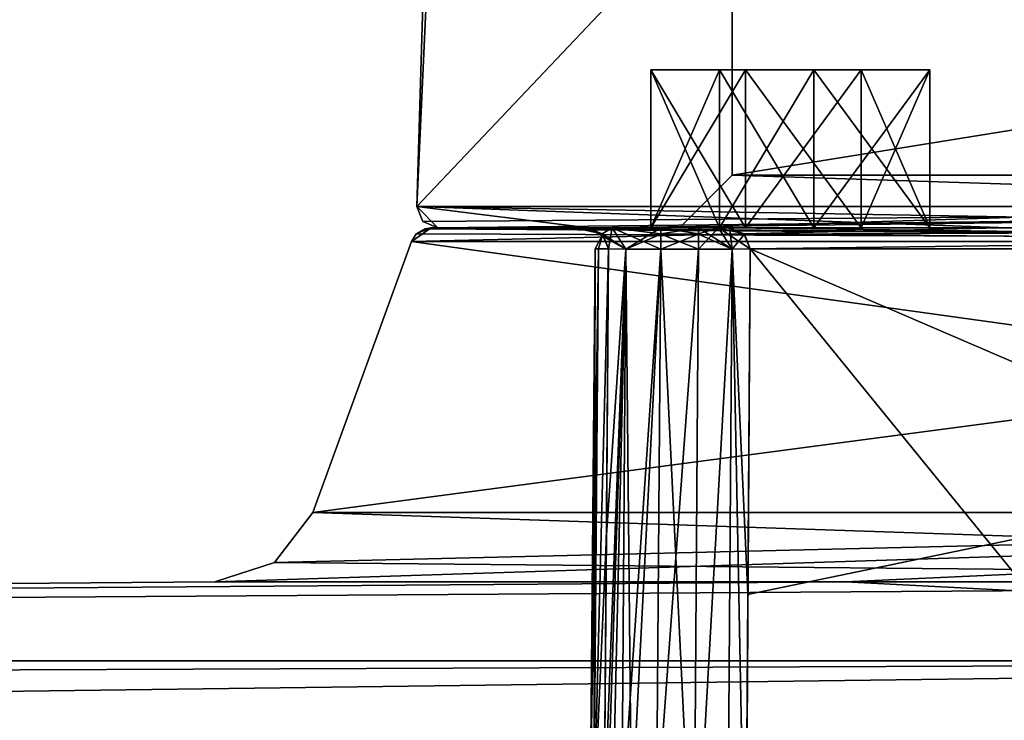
# Model space of a CAD drawing. Header units: inches. Extents: x 0.45 to 9.5, y -0.08 to 2.37.
# Tile 327 of 656: x 4.1 to 4.47, y 0.63 to 0.89. Entities that reach past the tile are written whole.
import ezdxf

# ---------------------------------------------------------------- set-up
doc = ezdxf.new("R2010")
doc.units = ezdxf.units.IN
doc.header["$LTSCALE"] = 86.857513
doc.header["$MEASUREMENT"] = 0
for name, color, linetype in [('5025', 7, 'CONTINUOUS'), ('5026', 7, 'CONTINUOUS'), ('5031', 7, 'CONTINUOUS'), ('5032', 7, 'CONTINUOUS'), ('5033', 7, 'CONTINUOUS'), ('5034', 7, 'CONTINUOUS'), ('5035', 7, 'CONTINUOUS'), ('5036', 7, 'CONTINUOUS'), ('5037', 7, 'CONTINUOUS'), ('5038', 7, 'CONTINUOUS'), ('5039', 7, 'CONTINUOUS'), ('5040', 7, 'CONTINUOUS'), ('5041', 7, 'CONTINUOUS'), ('5042', 7, 'CONTINUOUS'), ('5043', 7, 'CONTINUOUS'), ('5044', 7, 'CONTINUOUS'), ('5051', 7, 'CONTINUOUS'), ('5052', 7, 'CONTINUOUS'), ('5053', 7, 'CONTINUOUS'), ('5054', 7, 'CONTINUOUS'), ('5055', 7, 'CONTINUOUS'), ('5056', 7, 'CONTINUOUS'), ('5057', 7, 'CONTINUOUS'), ('5058', 7, 'CONTINUOUS'), ('5059', 7, 'CONTINUOUS'), ('5060', 7, 'CONTINUOUS'), ('5061', 7, 'CONTINUOUS'), ('5062', 7, 'CONTINUOUS'), ('5290', 7, 'CONTINUOUS'), ('5418', 7, 'CONTINUOUS'), ('5419', 7, 'CONTINUOUS'), ('5420', 7, 'CONTINUOUS'), ('5421', 7, 'CONTINUOUS'), ('5424', 7, 'CONTINUOUS'), ('5481', 7, 'CONTINUOUS'), ('5482', 7, 'CONTINUOUS'), ('5483', 7, 'CONTINUOUS'), ('5484', 7, 'CONTINUOUS'), ('5485', 7, 'CONTINUOUS'), ('5486', 7, 'CONTINUOUS'), ('5487', 7, 'CONTINUOUS'), ('5488', 7, 'CONTINUOUS'), ('5489', 7, 'CONTINUOUS'), ('5490', 7, 'CONTINUOUS'), ('5491', 7, 'CONTINUOUS'), ('5492', 7, 'CONTINUOUS')]:
    doc.layers.add(name, color=color, linetype=linetype)

msp = doc.modelspace()

# ---------------------------------------------------------------- linework, layer by layer
at = {"layer": '5025', "linetype": 'CONTINUOUS'}
for points in [[(0.50875, 0.65134, -4.42756), (0.50875, 0.65134, -4.42469), (4.17144, 0.68091, -4.42756), (0.50875, 0.65134, -4.42756)], [(4.17144, 0.68091, -4.42756), (0.50875, 0.65134, -4.42469), (4.97477, 0.68091, -3.62375), (4.17144, 0.68091, -4.42756)], [(4.97477, 0.68091, -3.62375), (0.50875, 0.65134, -4.42469), (4.97669, 0.65134, 0.03895), (4.97477, 0.68091, -3.62375)]]:
    msp.add_3dface(points, dxfattribs=at)
at = {"layer": '5026', "linetype": 'CONTINUOUS'}
for points in [[(4.97671, 0.59259, 0.09753), (0.50875, 0.65134, -4.42469), (0.45017, 0.59259, -4.42465), (4.97671, 0.59259, 0.09753)], [(4.97669, 0.65134, 0.03895), (0.50875, 0.65134, -4.42469), (4.97671, 0.59259, 0.09753), (4.97669, 0.65134, 0.03895)]]:
    msp.add_3dface(points, dxfattribs=at)
at = {"layer": '5031', "linetype": 'CONTINUOUS'}
for points in [[(0.45017, 0.59259, -4.42756), (0.46741, 0.63398, -4.42756), (4.97382, 0.65134, -8.89407), (0.45017, 0.59259, -4.42756)], [(4.9738, 0.59259, -8.95265), (0.45017, 0.59259, -4.42756), (4.97382, 0.65134, -8.89407), (4.9738, 0.59259, -8.95265)], [(0.46741, 0.63398, -4.42756), (0.50875, 0.65134, -4.42756), (4.97382, 0.65134, -8.89407), (0.46741, 0.63398, -4.42756)]]:
    msp.add_3dface(points, dxfattribs=at)
at = {"layer": '5032', "linetype": 'CONTINUOUS'}
for points in [[(0.50875, 0.65134, -4.42756), (4.17144, 0.68091, -4.42756), (4.40739, 0.68091, -4.99646), (0.50875, 0.65134, -4.42756)], [(4.97382, 0.65134, -8.89407), (0.50875, 0.65134, -4.42756), (4.40739, 0.68091, -4.99646), (4.97382, 0.65134, -8.89407)], [(4.97574, 0.68091, -5.23137), (4.97382, 0.65134, -8.89407), (4.40739, 0.68091, -4.99646), (4.97574, 0.68091, -5.23137)]]:
    msp.add_3dface(points, dxfattribs=at)
at = {"layer": '5033', "linetype": 'CONTINUOUS'}
for points in [[(4.40739, 0.68091, -4.99646), (4.17144, 0.68091, -4.42756), (4.97572, 0.70681, -5.19469), (4.40739, 0.68091, -4.99646)], [(4.97572, 0.70681, -5.19469), (4.17144, 0.68091, -4.42756), (4.19384, 0.68812, -4.42756), (4.97572, 0.70681, -5.19469)], [(4.20812, 0.70681, -4.42756), (4.97572, 0.70681, -5.19469), (4.19384, 0.68812, -4.42756), (4.20812, 0.70681, -4.42756)], [(4.97574, 0.68091, -5.23137), (4.40739, 0.68091, -4.99646), (4.97572, 0.70681, -5.19469), (4.97574, 0.68091, -5.23137)]]:
    msp.add_3dface(points, dxfattribs=at)
at = {"layer": '5034', "linetype": 'CONTINUOUS'}
for points in [[(4.97477, 0.68091, -3.62375), (4.20812, 0.70681, -4.42756), (4.19384, 0.68812, -4.42756), (4.97477, 0.68091, -3.62375)], [(4.20812, 0.70681, -4.42756), (4.97477, 0.68091, -3.62375), (4.97479, 0.70681, -3.66042), (4.20812, 0.70681, -4.42756)], [(4.17144, 0.68091, -4.42756), (4.97477, 0.68091, -3.62375), (4.19384, 0.68812, -4.42756), (4.17144, 0.68091, -4.42756)]]:
    msp.add_3dface(points, dxfattribs=at)
at = {"layer": '5035', "linetype": 'CONTINUOUS'}
for points in [[(4.20812, 0.70681, -4.42756), (4.97479, 0.70681, -3.66042), (4.24503, 0.8082, -4.42756), (4.20812, 0.70681, -4.42756)], [(4.24503, 0.8082, -4.42756), (4.97479, 0.70681, -3.66042), (4.97526, 0.8082, -3.69733), (4.24503, 0.8082, -4.42756)]]:
    msp.add_3dface(points, dxfattribs=at)
at = {"layer": '5036', "linetype": 'CONTINUOUS'}
for points in [[(4.24503, 0.8082, -4.42756), (4.97526, 0.8082, -3.69733), (4.24684, 0.81107, -4.42756), (4.24503, 0.8082, -4.42756)], [(4.24684, 0.81107, -4.42756), (4.97526, 0.8082, -3.69733), (4.24999, 0.813, -4.42756), (4.24684, 0.81107, -4.42756)], [(4.24999, 0.813, -4.42756), (4.97526, 0.8082, -3.69733), (4.25242, 0.81339, -4.42756), (4.24999, 0.813, -4.42756)], [(4.25242, 0.81339, -4.42756), (4.97526, 0.8082, -3.69733), (4.46515, 0.81339, -3.91543), (4.25242, 0.81339, -4.42756)], [(4.46515, 0.81339, -3.91543), (4.97526, 0.8082, -3.69733), (4.97468, 0.81339, -3.70476), (4.46515, 0.81339, -3.91543)]]:
    msp.add_3dface(points, dxfattribs=at)
at = {"layer": '5037', "linetype": 'CONTINUOUS'}
for points in [[(4.25242, 0.81339, -4.42756), (4.46515, 0.81339, -3.91543), (4.31096, 0.81339, -4.34535), (4.25242, 0.81339, -4.42756)], [(4.25243, 0.81339, -4.43049), (4.25242, 0.81339, -4.42756), (4.31096, 0.81339, -4.50977), (4.25243, 0.81339, -4.43049)], [(4.31096, 0.81339, -4.50977), (4.25242, 0.81339, -4.42756), (4.3059, 0.81339, -4.42756), (4.31096, 0.81339, -4.50977)], [(4.3059, 0.81339, -4.42756), (4.25242, 0.81339, -4.42756), (4.31096, 0.81339, -4.34535), (4.3059, 0.81339, -4.42756)], [(4.46527, 0.81339, -4.93982), (4.25243, 0.81339, -4.43049), (4.32008, 0.81339, -4.527), (4.46527, 0.81339, -4.93982)], [(4.32008, 0.81339, -4.527), (4.25243, 0.81339, -4.43049), (4.31096, 0.81339, -4.50977), (4.32008, 0.81339, -4.527)], [(4.31096, 0.81339, -4.34535), (4.46515, 0.81339, -3.91543), (4.32009, 0.81339, -4.32811), (4.31096, 0.81339, -4.34535)], [(4.33831, 0.81339, -4.53394), (4.46527, 0.81339, -4.93982), (4.32008, 0.81339, -4.527), (4.33831, 0.81339, -4.53394)], [(4.32009, 0.81339, -4.32811), (4.46515, 0.81339, -3.91543), (4.33831, 0.81339, -4.32118), (4.32009, 0.81339, -4.32811)], [(4.33831, 0.81339, -4.32118), (4.46515, 0.81339, -3.91543), (4.35245, 0.81339, -4.32118), (4.33831, 0.81339, -4.32118)], [(4.36405, 0.81339, -4.54355), (4.46527, 0.81339, -4.93982), (4.33831, 0.81339, -4.53394), (4.36405, 0.81339, -4.54355)], [(4.35997, 0.81339, -4.53666), (4.36405, 0.81339, -4.54355), (4.33831, 0.81339, -4.53394), (4.35997, 0.81339, -4.53666)], [(4.35245, 0.81339, -4.53394), (4.35997, 0.81339, -4.53666), (4.33831, 0.81339, -4.53394), (4.35245, 0.81339, -4.53394)], [(4.35245, 0.81339, -4.32118), (4.46515, 0.81339, -3.91543), (4.35997, 0.81339, -4.31846), (4.35245, 0.81339, -4.32118)], [(4.35997, 0.81339, -4.31846), (4.46515, 0.81339, -3.91543), (4.36405, 0.81339, -4.31157), (4.35997, 0.81339, -4.31846)], [(4.36405, 0.81339, -4.31157), (4.46515, 0.81339, -3.91543), (4.99509, 0.81339, -3.80579), (4.36405, 0.81339, -4.31157)], [(4.46527, 0.81339, -4.93982), (4.36405, 0.81339, -4.54355), (4.99455, 0.81339, -5.04934), (4.46527, 0.81339, -4.93982)], [(4.46515, 0.81339, -3.91543), (4.97468, 0.81339, -3.70476), (4.99509, 0.81339, -3.80579), (4.46515, 0.81339, -3.91543)], [(4.97584, 0.81339, -5.15036), (4.46527, 0.81339, -4.93982), (4.99455, 0.81339, -5.04934), (4.97584, 0.81339, -5.15036)]]:
    msp.add_3dface(points, dxfattribs=at)
at = {"layer": '5038', "linetype": 'CONTINUOUS'}
for points in [[(4.24503, 0.8082, -4.42756), (4.24684, 0.81107, -4.42756), (4.25243, 0.81339, -4.43049), (4.24503, 0.8082, -4.42756)], [(4.24503, 0.8082, -4.42756), (4.25243, 0.81339, -4.43049), (4.46527, 0.81339, -4.93982), (4.24503, 0.8082, -4.42756)], [(4.24503, 0.8082, -4.42756), (4.46527, 0.81339, -4.93982), (4.97526, 0.8082, -5.15779), (4.24503, 0.8082, -4.42756)], [(4.24684, 0.81107, -4.42756), (4.24999, 0.813, -4.42756), (4.25243, 0.81339, -4.43049), (4.24684, 0.81107, -4.42756)], [(4.24999, 0.813, -4.42756), (4.25242, 0.81339, -4.42756), (4.25243, 0.81339, -4.43049), (4.24999, 0.813, -4.42756)], [(4.46527, 0.81339, -4.93982), (4.97584, 0.81339, -5.15036), (4.97526, 0.8082, -5.15779), (4.46527, 0.81339, -4.93982)]]:
    msp.add_3dface(points, dxfattribs=at)
at = {"layer": '5039', "linetype": 'CONTINUOUS'}
for points in [[(4.97572, 0.70681, -5.19469), (4.20812, 0.70681, -4.42756), (4.97526, 0.8082, -5.15779), (4.97572, 0.70681, -5.19469)], [(4.20812, 0.70681, -4.42756), (4.24503, 0.8082, -4.42756), (4.97526, 0.8082, -5.15779), (4.20812, 0.70681, -4.42756)]]:
    msp.add_3dface(points, dxfattribs=at)
at = {"layer": '5040', "linetype": 'CONTINUOUS'}
for points in [[(4.35997, 0.81339, -4.53666), (4.35245, 0.81339, -4.53394), (4.365, 0.80541, -4.53059), (4.35997, 0.81339, -4.53666)], [(4.35245, 0.81339, -4.53394), (4.35245, 0.81096, -4.52825), (4.365, 0.80541, -4.53059), (4.35245, 0.81339, -4.53394)], [(4.35245, 0.81096, -4.52825), (4.35245, 0.80543, -4.52607), (4.365, 0.80541, -4.53059), (4.35245, 0.81096, -4.52825)], [(4.36405, 0.81339, -4.54355), (4.35997, 0.81339, -4.53666), (4.36945, 0.81115, -4.54252), (4.36405, 0.81339, -4.54355)], [(4.36945, 0.81115, -4.54252), (4.35997, 0.81339, -4.53666), (4.3718, 0.80544, -4.54208), (4.36945, 0.81115, -4.54252)], [(4.3718, 0.80544, -4.54208), (4.35997, 0.81339, -4.53666), (4.365, 0.80541, -4.53059), (4.3718, 0.80544, -4.54208)]]:
    msp.add_3dface(points, dxfattribs=at)
at = {"layer": '5041', "linetype": 'CONTINUOUS'}
for points in [[(4.365, 0.80541, -4.53059), (4.35245, 0.80543, -4.52607), (4.3507, 0.55188, -4.52872), (4.365, 0.80541, -4.53059)], [(4.36332, 0.56086, -4.53315), (4.365, 0.80541, -4.53059), (4.3507, 0.55188, -4.52872), (4.36332, 0.56086, -4.53315)], [(4.36997, 0.5469, -4.54472), (4.365, 0.80541, -4.53059), (4.36332, 0.56086, -4.53315), (4.36997, 0.5469, -4.54472)], [(4.3718, 0.80544, -4.54208), (4.365, 0.80541, -4.53059), (4.37089, 0.67615, -4.5434), (4.3718, 0.80544, -4.54208)], [(4.37089, 0.67615, -4.5434), (4.365, 0.80541, -4.53059), (4.36997, 0.5469, -4.54472), (4.37089, 0.67615, -4.5434)]]:
    msp.add_3dface(points, dxfattribs=at)
at = {"layer": '5042', "linetype": 'CONTINUOUS'}
for points in [[(4.36997, 0.5469, -4.3104), (4.37089, 0.67615, -4.31172), (4.99457, 0.80544, -3.81362), (4.36997, 0.5469, -4.3104)], [(4.37012, 0.54567, -4.3097), (4.36997, 0.5469, -4.3104), (4.99457, 0.80544, -3.81362), (4.37012, 0.54567, -4.3097)], [(4.5832, 0.54567, -3.95177), (4.37012, 0.54567, -4.3097), (4.99457, 0.80544, -3.81362), (4.5832, 0.54567, -3.95177)], [(4.37089, 0.67615, -4.31172), (4.3718, 0.80544, -4.31304), (4.99457, 0.80544, -3.81362), (4.37089, 0.67615, -4.31172)]]:
    msp.add_3dface(points, dxfattribs=at)
at = {"layer": '5043', "linetype": 'CONTINUOUS'}
for points in [[(4.3718, 0.80544, -4.54208), (4.37089, 0.67615, -4.5434), (4.37012, 0.54567, -4.54541), (4.3718, 0.80544, -4.54208)], [(4.5832, 0.54567, -4.90334), (4.3718, 0.80544, -4.54208), (4.37012, 0.54567, -4.54541), (4.5832, 0.54567, -4.90334)], [(4.97526, 0.54567, -5.04407), (4.3718, 0.80544, -4.54208), (4.5832, 0.54567, -4.90334), (4.97526, 0.54567, -5.04407)], [(4.3718, 0.80544, -4.54208), (4.97526, 0.54567, -5.04407), (4.99457, 0.80544, -5.0415), (4.3718, 0.80544, -4.54208)], [(4.37089, 0.67615, -4.5434), (4.36997, 0.5469, -4.54472), (4.37012, 0.54567, -4.54541), (4.37089, 0.67615, -4.5434)]]:
    msp.add_3dface(points, dxfattribs=at)
at = {"layer": '5044', "linetype": 'CONTINUOUS'}
for points in [[(4.36405, 0.81339, -4.31157), (4.99509, 0.81339, -3.80579), (4.36963, 0.81096, -4.31263), (4.36405, 0.81339, -4.31157)], [(4.99509, 0.81339, -3.80579), (4.3718, 0.80544, -4.31304), (4.36963, 0.81096, -4.31263), (4.99509, 0.81339, -3.80579)], [(4.3718, 0.80544, -4.31304), (4.99509, 0.81339, -3.80579), (4.99457, 0.80544, -3.81362), (4.3718, 0.80544, -4.31304)]]:
    msp.add_3dface(points, dxfattribs=at)
at = {"layer": '5051', "linetype": 'CONTINUOUS'}
for points in [[(4.35245, 0.80543, -4.32905), (4.365, 0.80541, -4.32453), (4.3507, 0.55188, -4.3264), (4.35245, 0.80543, -4.32905)], [(4.3507, 0.55188, -4.3264), (4.365, 0.80541, -4.32453), (4.36326, 0.56088, -4.32201), (4.3507, 0.55188, -4.3264)], [(4.365, 0.80541, -4.32453), (4.36997, 0.5469, -4.3104), (4.36326, 0.56088, -4.32201), (4.365, 0.80541, -4.32453)], [(4.3718, 0.80544, -4.31304), (4.37089, 0.67615, -4.31172), (4.365, 0.80541, -4.32453), (4.3718, 0.80544, -4.31304)], [(4.37089, 0.67615, -4.31172), (4.36997, 0.5469, -4.3104), (4.365, 0.80541, -4.32453), (4.37089, 0.67615, -4.31172)]]:
    msp.add_3dface(points, dxfattribs=at)
at = {"layer": '5052', "linetype": 'CONTINUOUS'}
for points in [[(4.35245, 0.81339, -4.32118), (4.35997, 0.81339, -4.31846), (4.35245, 0.81114, -4.32668), (4.35245, 0.81339, -4.32118)], [(4.35245, 0.81114, -4.32668), (4.35997, 0.81339, -4.31846), (4.35245, 0.80543, -4.32905), (4.35245, 0.81114, -4.32668)], [(4.35245, 0.80543, -4.32905), (4.35997, 0.81339, -4.31846), (4.365, 0.80541, -4.32453), (4.35245, 0.80543, -4.32905)], [(4.35997, 0.81339, -4.31846), (4.36405, 0.81339, -4.31157), (4.365, 0.80541, -4.32453), (4.35997, 0.81339, -4.31846)], [(4.36405, 0.81339, -4.31157), (4.36963, 0.81096, -4.31263), (4.365, 0.80541, -4.32453), (4.36405, 0.81339, -4.31157)], [(4.36963, 0.81096, -4.31263), (4.3718, 0.80544, -4.31304), (4.365, 0.80541, -4.32453), (4.36963, 0.81096, -4.31263)]]:
    msp.add_3dface(points, dxfattribs=at)
at = {"layer": '5053', "linetype": 'CONTINUOUS'}
for points in [[(4.33831, 0.81339, -4.32118), (4.35245, 0.81339, -4.32118), (4.35245, 0.81114, -4.32668), (4.33831, 0.81339, -4.32118)], [(4.33831, 0.81339, -4.32118), (4.35245, 0.81114, -4.32668), (4.33831, 0.81096, -4.32687), (4.33831, 0.81339, -4.32118)], [(4.35245, 0.81114, -4.32668), (4.35245, 0.80543, -4.32905), (4.33831, 0.81096, -4.32687), (4.35245, 0.81114, -4.32668)], [(4.35245, 0.80543, -4.32905), (4.33831, 0.80543, -4.32905), (4.33831, 0.81096, -4.32687), (4.35245, 0.80543, -4.32905)]]:
    msp.add_3dface(points, dxfattribs=at)
at = {"layer": '5054', "linetype": 'CONTINUOUS'}
for points in [[(4.33831, 0.80543, -4.32905), (4.3507, 0.55188, -4.3264), (4.33671, 0.59172, -4.32681), (4.33831, 0.80543, -4.32905)], [(4.35245, 0.80543, -4.32905), (4.3507, 0.55188, -4.3264), (4.33831, 0.80543, -4.32905), (4.35245, 0.80543, -4.32905)]]:
    msp.add_3dface(points, dxfattribs=at)
at = {"layer": '5055', "linetype": 'CONTINUOUS'}
for points in [[(4.31798, 0.69845, -4.34517), (4.32528, 0.80541, -4.33399), (4.31719, 0.59149, -4.34402), (4.31798, 0.69845, -4.34517)], [(4.31719, 0.59149, -4.34402), (4.32528, 0.80541, -4.33399), (4.31827, 0.59146, -4.33962), (4.31719, 0.59149, -4.34402)], [(4.31878, 0.80544, -4.34632), (4.32528, 0.80541, -4.33399), (4.31798, 0.69845, -4.34517), (4.31878, 0.80544, -4.34632)], [(4.31827, 0.59146, -4.33962), (4.32528, 0.80541, -4.33399), (4.32032, 0.59145, -4.3356), (4.31827, 0.59146, -4.33962)], [(4.32032, 0.59145, -4.3356), (4.32528, 0.80541, -4.33399), (4.32741, 0.59154, -4.32915), (4.32032, 0.59145, -4.3356)], [(4.32528, 0.80541, -4.33399), (4.33831, 0.80543, -4.32905), (4.32741, 0.59154, -4.32915), (4.32528, 0.80541, -4.33399)], [(4.33831, 0.80543, -4.32905), (4.33671, 0.59172, -4.32681), (4.32741, 0.59154, -4.32915), (4.33831, 0.80543, -4.32905)]]:
    msp.add_3dface(points, dxfattribs=at)
at = {"layer": '5056', "linetype": 'CONTINUOUS'}
for points in [[(4.31096, 0.81339, -4.34535), (4.32009, 0.81339, -4.32811), (4.31642, 0.81115, -4.34603), (4.31096, 0.81339, -4.34535)], [(4.31642, 0.81115, -4.34603), (4.32009, 0.81339, -4.32811), (4.31878, 0.80544, -4.34632), (4.31642, 0.81115, -4.34603)], [(4.31878, 0.80544, -4.34632), (4.32009, 0.81339, -4.32811), (4.32528, 0.80541, -4.33399), (4.31878, 0.80544, -4.34632)], [(4.32009, 0.81339, -4.32811), (4.33831, 0.81339, -4.32118), (4.32528, 0.80541, -4.33399), (4.32009, 0.81339, -4.32811)], [(4.33831, 0.81339, -4.32118), (4.33831, 0.81096, -4.32687), (4.32528, 0.80541, -4.33399), (4.33831, 0.81339, -4.32118)], [(4.33831, 0.81096, -4.32687), (4.33831, 0.80543, -4.32905), (4.32528, 0.80541, -4.33399), (4.33831, 0.81096, -4.32687)]]:
    msp.add_3dface(points, dxfattribs=at)
at = {"layer": '5057', "linetype": 'CONTINUOUS'}
for points in [[(4.31096, 0.81339, -4.50977), (4.3059, 0.81339, -4.42756), (4.31642, 0.81115, -4.34603), (4.31096, 0.81339, -4.50977)], [(4.3059, 0.81339, -4.42756), (4.31096, 0.81339, -4.34535), (4.31642, 0.81115, -4.34603), (4.3059, 0.81339, -4.42756)], [(4.31096, 0.81339, -4.50977), (4.31642, 0.81115, -4.34603), (4.31661, 0.81096, -4.50907), (4.31096, 0.81339, -4.50977)], [(4.31377, 0.80544, -4.42756), (4.31502, 0.80544, -4.46826), (4.31661, 0.81096, -4.50907), (4.31377, 0.80544, -4.42756)], [(4.31502, 0.80544, -4.38686), (4.31377, 0.80544, -4.42756), (4.31661, 0.81096, -4.50907), (4.31502, 0.80544, -4.38686)], [(4.31878, 0.80544, -4.34632), (4.31502, 0.80544, -4.38686), (4.31661, 0.81096, -4.50907), (4.31878, 0.80544, -4.34632)], [(4.31502, 0.80544, -4.46826), (4.31878, 0.80544, -4.5088), (4.31661, 0.81096, -4.50907), (4.31502, 0.80544, -4.46826)], [(4.31642, 0.81115, -4.34603), (4.31878, 0.80544, -4.34632), (4.31661, 0.81096, -4.50907), (4.31642, 0.81115, -4.34603)]]:
    msp.add_3dface(points, dxfattribs=at)
at = {"layer": '5058', "linetype": 'CONTINUOUS'}
for points in [[(4.31323, 0.59149, -4.46941), (4.31377, 0.80544, -4.42756), (4.3119, 0.59149, -4.42756), (4.31323, 0.59149, -4.46941)], [(4.3119, 0.59149, -4.42756), (4.31377, 0.80544, -4.42756), (4.31502, 0.80544, -4.38686), (4.3119, 0.59149, -4.42756)], [(4.31323, 0.59149, -4.3857), (4.3119, 0.59149, -4.42756), (4.31502, 0.80544, -4.38686), (4.31323, 0.59149, -4.3857)], [(4.31878, 0.80544, -4.34632), (4.31798, 0.69845, -4.34517), (4.31323, 0.59149, -4.3857), (4.31878, 0.80544, -4.34632)], [(4.31878, 0.80544, -4.34632), (4.31323, 0.59149, -4.3857), (4.31502, 0.80544, -4.38686), (4.31878, 0.80544, -4.34632)], [(4.31502, 0.80544, -4.46826), (4.31377, 0.80544, -4.42756), (4.31323, 0.59149, -4.46941), (4.31502, 0.80544, -4.46826)], [(4.31878, 0.80544, -4.5088), (4.31502, 0.80544, -4.46826), (4.31323, 0.59149, -4.46941), (4.31878, 0.80544, -4.5088)], [(4.31719, 0.59149, -4.5111), (4.31878, 0.80544, -4.5088), (4.31323, 0.59149, -4.46941), (4.31719, 0.59149, -4.5111)], [(4.31798, 0.69845, -4.34517), (4.31719, 0.59149, -4.34402), (4.31323, 0.59149, -4.3857), (4.31798, 0.69845, -4.34517)]]:
    msp.add_3dface(points, dxfattribs=at)
at = {"layer": '5059', "linetype": 'CONTINUOUS'}
for points in [[(4.31878, 0.80544, -4.5088), (4.31719, 0.59149, -4.5111), (4.32528, 0.80541, -4.52113), (4.31878, 0.80544, -4.5088)], [(4.32528, 0.80541, -4.52113), (4.31719, 0.59149, -4.5111), (4.3237, 0.59148, -4.52339), (4.32528, 0.80541, -4.52113)], [(4.33831, 0.80543, -4.52607), (4.32528, 0.80541, -4.52113), (4.3237, 0.59148, -4.52339), (4.33831, 0.80543, -4.52607)], [(4.33671, 0.59172, -4.52831), (4.33831, 0.80543, -4.52607), (4.3237, 0.59148, -4.52339), (4.33671, 0.59172, -4.52831)]]:
    msp.add_3dface(points, dxfattribs=at)
at = {"layer": '5060', "linetype": 'CONTINUOUS'}
for points in [[(4.32008, 0.81339, -4.527), (4.31096, 0.81339, -4.50977), (4.32528, 0.80541, -4.52113), (4.32008, 0.81339, -4.527)], [(4.31096, 0.81339, -4.50977), (4.31661, 0.81096, -4.50907), (4.32528, 0.80541, -4.52113), (4.31096, 0.81339, -4.50977)], [(4.31661, 0.81096, -4.50907), (4.31878, 0.80544, -4.5088), (4.32528, 0.80541, -4.52113), (4.31661, 0.81096, -4.50907)], [(4.33831, 0.81339, -4.53394), (4.32008, 0.81339, -4.527), (4.33831, 0.81114, -4.52844), (4.33831, 0.81339, -4.53394)], [(4.33831, 0.81114, -4.52844), (4.32008, 0.81339, -4.527), (4.33831, 0.80543, -4.52607), (4.33831, 0.81114, -4.52844)], [(4.33831, 0.80543, -4.52607), (4.32008, 0.81339, -4.527), (4.32528, 0.80541, -4.52113), (4.33831, 0.80543, -4.52607)]]:
    msp.add_3dface(points, dxfattribs=at)
at = {"layer": '5061', "linetype": 'CONTINUOUS'}
for points in [[(4.35245, 0.81339, -4.53394), (4.33831, 0.81339, -4.53394), (4.33831, 0.81114, -4.52844), (4.35245, 0.81339, -4.53394)], [(4.35245, 0.81096, -4.52825), (4.35245, 0.81339, -4.53394), (4.33831, 0.81114, -4.52844), (4.35245, 0.81096, -4.52825)], [(4.35245, 0.81096, -4.52825), (4.33831, 0.81114, -4.52844), (4.33831, 0.80543, -4.52607), (4.35245, 0.81096, -4.52825)], [(4.35245, 0.80543, -4.52607), (4.35245, 0.81096, -4.52825), (4.33831, 0.80543, -4.52607), (4.35245, 0.80543, -4.52607)]]:
    msp.add_3dface(points, dxfattribs=at)
at = {"layer": '5062', "linetype": 'CONTINUOUS'}
for points in [[(4.3507, 0.55188, -4.52872), (4.35245, 0.80543, -4.52607), (4.33671, 0.59172, -4.52831), (4.3507, 0.55188, -4.52872)], [(4.35245, 0.80543, -4.52607), (4.33831, 0.80543, -4.52607), (4.33671, 0.59172, -4.52831), (4.35245, 0.80543, -4.52607)]]:
    msp.add_3dface(points, dxfattribs=at)
at = {"layer": '5290', "linetype": 'CONTINUOUS'}
for points in [[(4.99455, 0.81339, -5.04934), (4.36405, 0.81339, -4.54355), (4.99457, 0.80544, -5.0415), (4.99455, 0.81339, -5.04934)], [(4.36405, 0.81339, -4.54355), (4.36945, 0.81115, -4.54252), (4.99457, 0.80544, -5.0415), (4.36405, 0.81339, -4.54355)], [(4.36945, 0.81115, -4.54252), (4.3718, 0.80544, -4.54208), (4.99457, 0.80544, -5.0415), (4.36945, 0.81115, -4.54252)]]:
    msp.add_3dface(points, dxfattribs=at)
at = {"layer": '5418', "linetype": 'CONTINUOUS'}
for points in [[(4.24702, 0.82137, -4.42757), (4.97156, 1.58566, -5.12087), (4.9755, 0.82137, -5.1558), (4.24702, 0.82137, -4.42757)], [(4.97156, 1.58566, -5.12087), (4.24702, 0.82137, -4.42757), (4.25845, 1.20378, -4.42755), (4.97156, 1.58566, -5.12087)]]:
    msp.add_3dface(points, dxfattribs=at)
at = {"layer": '5419', "linetype": 'CONTINUOUS'}
for points in [[(4.24702, 0.82137, -4.42757), (4.9755, 0.82137, -5.1558), (4.24933, 0.81569, -4.42756), (4.24702, 0.82137, -4.42757)], [(4.24933, 0.81569, -4.42756), (4.9755, 0.82137, -5.1558), (4.25489, 0.81339, -4.42756), (4.24933, 0.81569, -4.42756)], [(4.25489, 0.81339, -4.42756), (4.9755, 0.82137, -5.1558), (4.30984, 0.81339, -4.70349), (4.25489, 0.81339, -4.42756)], [(4.30984, 0.81339, -4.70349), (4.9755, 0.82137, -5.1558), (4.46553, 0.81339, -4.93657), (4.30984, 0.81339, -4.70349)], [(4.46553, 0.81339, -4.93657), (4.9755, 0.82137, -5.1558), (4.69808, 0.81339, -5.09246), (4.46553, 0.81339, -4.93657)]]:
    msp.add_3dface(points, dxfattribs=at)
at = {"layer": '5420', "linetype": 'CONTINUOUS'}
for points in [[(4.25489, 0.81339, -4.42756), (4.30984, 0.81339, -4.70349), (4.36029, 0.81339, -4.69169), (4.25489, 0.81339, -4.42756)], [(4.2549, 0.81339, -4.4254), (4.25489, 0.81339, -4.42756), (4.34534, 0.81339, -4.42745), (4.2549, 0.81339, -4.4254)], [(4.25489, 0.81339, -4.42756), (4.36029, 0.81339, -4.69169), (4.34534, 0.81339, -4.42745), (4.25489, 0.81339, -4.42756)], [(4.25491, 0.81339, -4.42324), (4.2549, 0.81339, -4.4254), (4.97526, 0.81339, -3.79764), (4.25491, 0.81339, -4.42324)], [(4.97526, 0.81339, -3.79764), (4.2549, 0.81339, -4.4254), (4.34534, 0.81339, -4.42745), (4.97526, 0.81339, -3.79764)], [(4.31127, 0.81339, -4.14821), (4.25491, 0.81339, -4.42324), (4.33455, 0.81339, -4.14857), (4.31127, 0.81339, -4.14821)], [(4.33455, 0.81339, -4.14857), (4.25491, 0.81339, -4.42324), (4.36029, 0.81339, -4.16343), (4.33455, 0.81339, -4.14857)], [(4.36029, 0.81339, -4.16343), (4.25491, 0.81339, -4.42324), (4.97526, 0.81339, -3.79764), (4.36029, 0.81339, -4.16343)], [(4.30984, 0.81339, -4.70349), (4.46553, 0.81339, -4.93657), (4.37006, 0.81339, -4.77697), (4.30984, 0.81339, -4.70349)], [(4.36029, 0.81339, -4.69169), (4.30984, 0.81339, -4.70349), (4.33455, 0.81339, -4.70655), (4.36029, 0.81339, -4.69169)], [(4.33455, 0.81339, -4.70655), (4.30984, 0.81339, -4.70349), (4.37006, 0.81339, -4.77697), (4.33455, 0.81339, -4.70655)], [(4.46819, 0.81339, -3.9159), (4.31127, 0.81339, -4.14821), (4.41329, 0.81339, -4.01218), (4.46819, 0.81339, -3.9159)], [(4.31127, 0.81339, -4.14821), (4.33455, 0.81339, -4.14857), (4.37006, 0.81339, -4.07815), (4.31127, 0.81339, -4.14821)], [(4.41329, 0.81339, -4.01218), (4.31127, 0.81339, -4.14821), (4.37006, 0.81339, -4.07815), (4.41329, 0.81339, -4.01218)], [(4.43903, 0.81339, -4.82807), (4.46553, 0.81339, -4.93657), (4.34534, 0.81339, -4.42745), (4.43903, 0.81339, -4.82807)], [(4.34534, 0.81339, -4.42745), (4.46553, 0.81339, -4.93657), (4.97526, 0.81339, -5.05748), (4.34534, 0.81339, -4.42745)], [(4.39563, 0.81339, -4.7622), (4.43903, 0.81339, -4.82807), (4.34534, 0.81339, -4.42745), (4.39563, 0.81339, -4.7622)], [(4.36029, 0.81339, -4.69169), (4.39563, 0.81339, -4.7622), (4.34534, 0.81339, -4.42745), (4.36029, 0.81339, -4.69169)], [(4.39563, 0.81339, -4.09291), (4.36029, 0.81339, -4.16343), (4.97526, 0.81339, -3.79764), (4.39563, 0.81339, -4.09291)], [(4.46553, 0.81339, -4.93657), (4.41329, 0.81339, -4.84293), (4.37006, 0.81339, -4.77697), (4.46553, 0.81339, -4.93657)], [(4.43903, 0.81339, -4.02705), (4.39563, 0.81339, -4.09291), (4.97526, 0.81339, -3.79764), (4.43903, 0.81339, -4.02705)], [(4.41329, 0.81339, -4.84293), (4.46553, 0.81339, -4.93657), (4.43903, 0.81339, -4.82807), (4.41329, 0.81339, -4.84293)], [(4.46819, 0.81339, -3.9159), (4.41329, 0.81339, -4.01218), (4.97526, 0.81339, -3.79764), (4.46819, 0.81339, -3.9159)], [(4.41329, 0.81339, -4.01218), (4.43903, 0.81339, -4.02705), (4.97526, 0.81339, -3.79764), (4.41329, 0.81339, -4.01218)], [(4.46553, 0.81339, -4.93657), (4.69808, 0.81339, -5.09246), (4.97526, 0.81339, -5.05748), (4.46553, 0.81339, -4.93657)]]:
    msp.add_3dface(points, dxfattribs=at)
at = {"layer": '5421', "linetype": 'CONTINUOUS'}
for points in [[(4.97526, 0.81339, -3.79764), (4.34534, 0.81339, -4.42745), (4.97526, 0.83307, -3.81732), (4.97526, 0.81339, -3.79764)], [(4.34534, 0.81339, -4.42745), (4.97526, 0.81339, -5.05748), (4.36502, 0.83307, -4.42756), (4.34534, 0.81339, -4.42745)], [(4.97526, 0.83307, -3.81732), (4.34534, 0.81339, -4.42745), (4.36502, 0.83307, -4.42756), (4.97526, 0.83307, -3.81732)], [(4.36502, 0.83307, -4.42756), (4.97526, 0.81339, -5.05748), (4.97526, 0.83307, -5.0378), (4.36502, 0.83307, -4.42756)]]:
    msp.add_3dface(points, dxfattribs=at)
at = {"layer": '5424', "linetype": 'CONTINUOUS'}
for points in [[(4.97526, 0.83307, -3.81732), (4.36502, 0.83307, -4.42756), (4.97526, 0.9315, -3.81732), (4.97526, 0.83307, -3.81732)], [(4.36502, 0.83307, -4.42756), (4.97526, 0.83307, -5.0378), (4.36502, 0.9315, -4.4277), (4.36502, 0.83307, -4.42756)], [(4.97526, 0.9315, -3.81732), (4.36502, 0.83307, -4.42756), (4.36502, 0.9315, -4.4277), (4.97526, 0.9315, -3.81732)], [(4.97526, 0.83307, -5.0378), (4.97526, 0.9315, -5.0378), (4.36502, 0.9315, -4.4277), (4.97526, 0.83307, -5.0378)]]:
    msp.add_3dface(points, dxfattribs=at)
at = {"layer": '5481', "linetype": 'CONTINUOUS'}
for points in [[(4.41329, 0.81339, -4.84293), (4.43903, 0.81339, -4.82807), (4.43903, 0.87244, -4.82807), (4.41329, 0.81339, -4.84293)], [(4.41329, 0.87244, -4.84293), (4.41329, 0.81339, -4.84293), (4.43903, 0.87244, -4.82807), (4.41329, 0.87244, -4.84293)]]:
    msp.add_3dface(points, dxfattribs=at)
at = {"layer": '5482', "linetype": 'CONTINUOUS'}
for points in [[(4.33455, 0.81339, -4.70655), (4.37006, 0.81339, -4.77697), (4.33455, 0.87244, -4.70655), (4.33455, 0.81339, -4.70655)], [(4.33455, 0.87244, -4.70655), (4.37006, 0.81339, -4.77697), (4.37006, 0.87244, -4.77697), (4.33455, 0.87244, -4.70655)], [(4.37006, 0.81339, -4.77697), (4.41329, 0.81339, -4.84293), (4.37006, 0.87244, -4.77697), (4.37006, 0.81339, -4.77697)], [(4.41329, 0.81339, -4.84293), (4.41329, 0.87244, -4.84293), (4.37006, 0.87244, -4.77697), (4.41329, 0.81339, -4.84293)]]:
    msp.add_3dface(points, dxfattribs=at)
at = {"layer": '5483', "linetype": 'CONTINUOUS'}
for points in [[(4.36029, 0.81339, -4.69169), (4.33455, 0.81339, -4.70655), (4.33455, 0.87244, -4.70655), (4.36029, 0.81339, -4.69169)], [(4.36029, 0.81339, -4.69169), (4.33455, 0.87244, -4.70655), (4.36029, 0.87244, -4.69169), (4.36029, 0.81339, -4.69169)]]:
    msp.add_3dface(points, dxfattribs=at)
at = {"layer": '5484', "linetype": 'CONTINUOUS'}
for points in [[(4.39563, 0.81339, -4.7622), (4.36029, 0.81339, -4.69169), (4.39563, 0.87244, -4.7622), (4.39563, 0.81339, -4.7622)], [(4.36029, 0.81339, -4.69169), (4.36029, 0.87244, -4.69169), (4.39563, 0.87244, -4.7622), (4.36029, 0.81339, -4.69169)], [(4.43903, 0.81339, -4.82807), (4.39563, 0.81339, -4.7622), (4.43903, 0.87244, -4.82807), (4.43903, 0.81339, -4.82807)], [(4.43903, 0.87244, -4.82807), (4.39563, 0.81339, -4.7622), (4.39563, 0.87244, -4.7622), (4.43903, 0.87244, -4.82807)]]:
    msp.add_3dface(points, dxfattribs=at)
at = {"layer": '5485', "linetype": 'CONTINUOUS'}
for points in [[(4.33455, 0.87244, -4.70655), (4.37006, 0.87244, -4.77697), (4.36029, 0.87244, -4.69169), (4.33455, 0.87244, -4.70655)], [(4.36029, 0.87244, -4.69169), (4.37006, 0.87244, -4.77697), (4.39563, 0.87244, -4.7622), (4.36029, 0.87244, -4.69169)], [(4.37006, 0.87244, -4.77697), (4.41329, 0.87244, -4.84293), (4.39563, 0.87244, -4.7622), (4.37006, 0.87244, -4.77697)], [(4.41329, 0.87244, -4.84293), (4.43903, 0.87244, -4.82807), (4.39563, 0.87244, -4.7622), (4.41329, 0.87244, -4.84293)]]:
    msp.add_3dface(points, dxfattribs=at)
at = {"layer": '5486', "linetype": 'CONTINUOUS'}
for points in [[(4.33455, 0.81339, -4.14857), (4.36029, 0.81339, -4.16343), (4.36029, 0.87244, -4.16343), (4.33455, 0.81339, -4.14857)], [(4.33455, 0.87244, -4.14857), (4.33455, 0.81339, -4.14857), (4.36029, 0.87244, -4.16343), (4.33455, 0.87244, -4.14857)]]:
    msp.add_3dface(points, dxfattribs=at)
at = {"layer": '5487', "linetype": 'CONTINUOUS'}
for points in [[(4.37006, 0.81339, -4.07815), (4.33455, 0.81339, -4.14857), (4.37006, 0.87244, -4.07815), (4.37006, 0.81339, -4.07815)], [(4.33455, 0.81339, -4.14857), (4.33455, 0.87244, -4.14857), (4.37006, 0.87244, -4.07815), (4.33455, 0.81339, -4.14857)], [(4.41329, 0.81339, -4.01218), (4.37006, 0.81339, -4.07815), (4.41329, 0.87244, -4.01218), (4.41329, 0.81339, -4.01218)], [(4.41329, 0.87244, -4.01218), (4.37006, 0.81339, -4.07815), (4.37006, 0.87244, -4.07815), (4.41329, 0.87244, -4.01218)]]:
    msp.add_3dface(points, dxfattribs=at)
at = {"layer": '5488', "linetype": 'CONTINUOUS'}
for points in [[(4.43903, 0.81339, -4.02705), (4.41329, 0.81339, -4.01218), (4.41329, 0.87244, -4.01218), (4.43903, 0.81339, -4.02705)], [(4.43903, 0.81339, -4.02705), (4.41329, 0.87244, -4.01218), (4.43903, 0.87244, -4.02705), (4.43903, 0.81339, -4.02705)]]:
    msp.add_3dface(points, dxfattribs=at)
at = {"layer": '5489', "linetype": 'CONTINUOUS'}
for points in [[(4.36029, 0.81339, -4.16343), (4.39563, 0.81339, -4.09291), (4.36029, 0.87244, -4.16343), (4.36029, 0.81339, -4.16343)], [(4.36029, 0.87244, -4.16343), (4.39563, 0.81339, -4.09291), (4.39563, 0.87244, -4.09291), (4.36029, 0.87244, -4.16343)], [(4.39563, 0.81339, -4.09291), (4.43903, 0.81339, -4.02705), (4.39563, 0.87244, -4.09291), (4.39563, 0.81339, -4.09291)], [(4.43903, 0.81339, -4.02705), (4.43903, 0.87244, -4.02705), (4.39563, 0.87244, -4.09291), (4.43903, 0.81339, -4.02705)]]:
    msp.add_3dface(points, dxfattribs=at)
at = {"layer": '5490', "linetype": 'CONTINUOUS'}
for points in [[(4.33455, 0.87244, -4.14857), (4.36029, 0.87244, -4.16343), (4.39563, 0.87244, -4.09291), (4.33455, 0.87244, -4.14857)], [(4.37006, 0.87244, -4.07815), (4.33455, 0.87244, -4.14857), (4.39563, 0.87244, -4.09291), (4.37006, 0.87244, -4.07815)], [(4.41329, 0.87244, -4.01218), (4.37006, 0.87244, -4.07815), (4.43903, 0.87244, -4.02705), (4.41329, 0.87244, -4.01218)], [(4.43903, 0.87244, -4.02705), (4.37006, 0.87244, -4.07815), (4.39563, 0.87244, -4.09291), (4.43903, 0.87244, -4.02705)]]:
    msp.add_3dface(points, dxfattribs=at)
at = {"layer": '5491', "linetype": 'CONTINUOUS'}
for points in [[(4.24702, 0.82137, -4.42757), (4.24933, 0.81569, -4.42756), (4.2549, 0.81339, -4.4254), (4.24702, 0.82137, -4.42757)], [(4.24702, 0.82137, -4.42757), (4.2549, 0.81339, -4.4254), (4.24702, 0.82137, -4.42537), (4.24702, 0.82137, -4.42757)], [(4.2549, 0.81339, -4.4254), (4.25491, 0.81339, -4.42324), (4.24702, 0.82137, -4.42537), (4.2549, 0.81339, -4.4254)], [(4.24702, 0.82137, -4.42537), (4.25491, 0.81339, -4.42324), (4.24703, 0.82137, -4.42319), (4.24702, 0.82137, -4.42537)], [(4.25491, 0.81339, -4.42324), (4.31127, 0.81339, -4.14821), (4.24703, 0.82137, -4.42319), (4.25491, 0.81339, -4.42324)], [(4.31127, 0.81339, -4.14821), (4.46819, 0.81339, -3.9159), (4.24703, 0.82137, -4.42319), (4.31127, 0.81339, -4.14821)], [(4.46819, 0.81339, -3.9159), (4.70189, 0.81339, -3.76108), (4.24703, 0.82137, -4.42319), (4.46819, 0.81339, -3.9159)], [(4.24703, 0.82137, -4.42319), (4.70189, 0.81339, -3.76108), (4.97501, 0.82137, -3.69932), (4.24703, 0.82137, -4.42319)], [(4.24933, 0.81569, -4.42756), (4.25489, 0.81339, -4.42756), (4.2549, 0.81339, -4.4254), (4.24933, 0.81569, -4.42756)]]:
    msp.add_3dface(points, dxfattribs=at)
at = {"layer": '5492', "linetype": 'CONTINUOUS'}
for points in [[(4.28194, 1.58566, -4.42756), (4.25845, 1.20378, -4.42755), (4.24702, 0.82137, -4.42537), (4.28194, 1.58566, -4.42756)], [(4.28194, 1.58566, -4.42756), (4.24702, 0.82137, -4.42537), (4.28194, 1.58566, -4.42614), (4.28194, 1.58566, -4.42756)], [(4.24702, 0.82137, -4.42537), (4.24703, 0.82137, -4.42319), (4.28195, 1.58566, -4.42473), (4.24702, 0.82137, -4.42537)], [(4.28194, 1.58566, -4.42614), (4.24702, 0.82137, -4.42537), (4.28195, 1.58566, -4.42473), (4.28194, 1.58566, -4.42614)], [(4.24703, 0.82137, -4.42319), (4.97501, 0.82137, -3.69932), (4.28195, 1.58566, -4.42473), (4.24703, 0.82137, -4.42319)], [(4.28195, 1.58566, -4.42473), (4.97501, 0.82137, -3.69932), (4.97896, 1.58566, -3.73425), (4.28195, 1.58566, -4.42473)], [(4.25845, 1.20378, -4.42755), (4.24702, 0.82137, -4.42757), (4.24702, 0.82137, -4.42537), (4.25845, 1.20378, -4.42755)]]:
    msp.add_3dface(points, dxfattribs=at)

doc.saveas('drawing.dxf')
